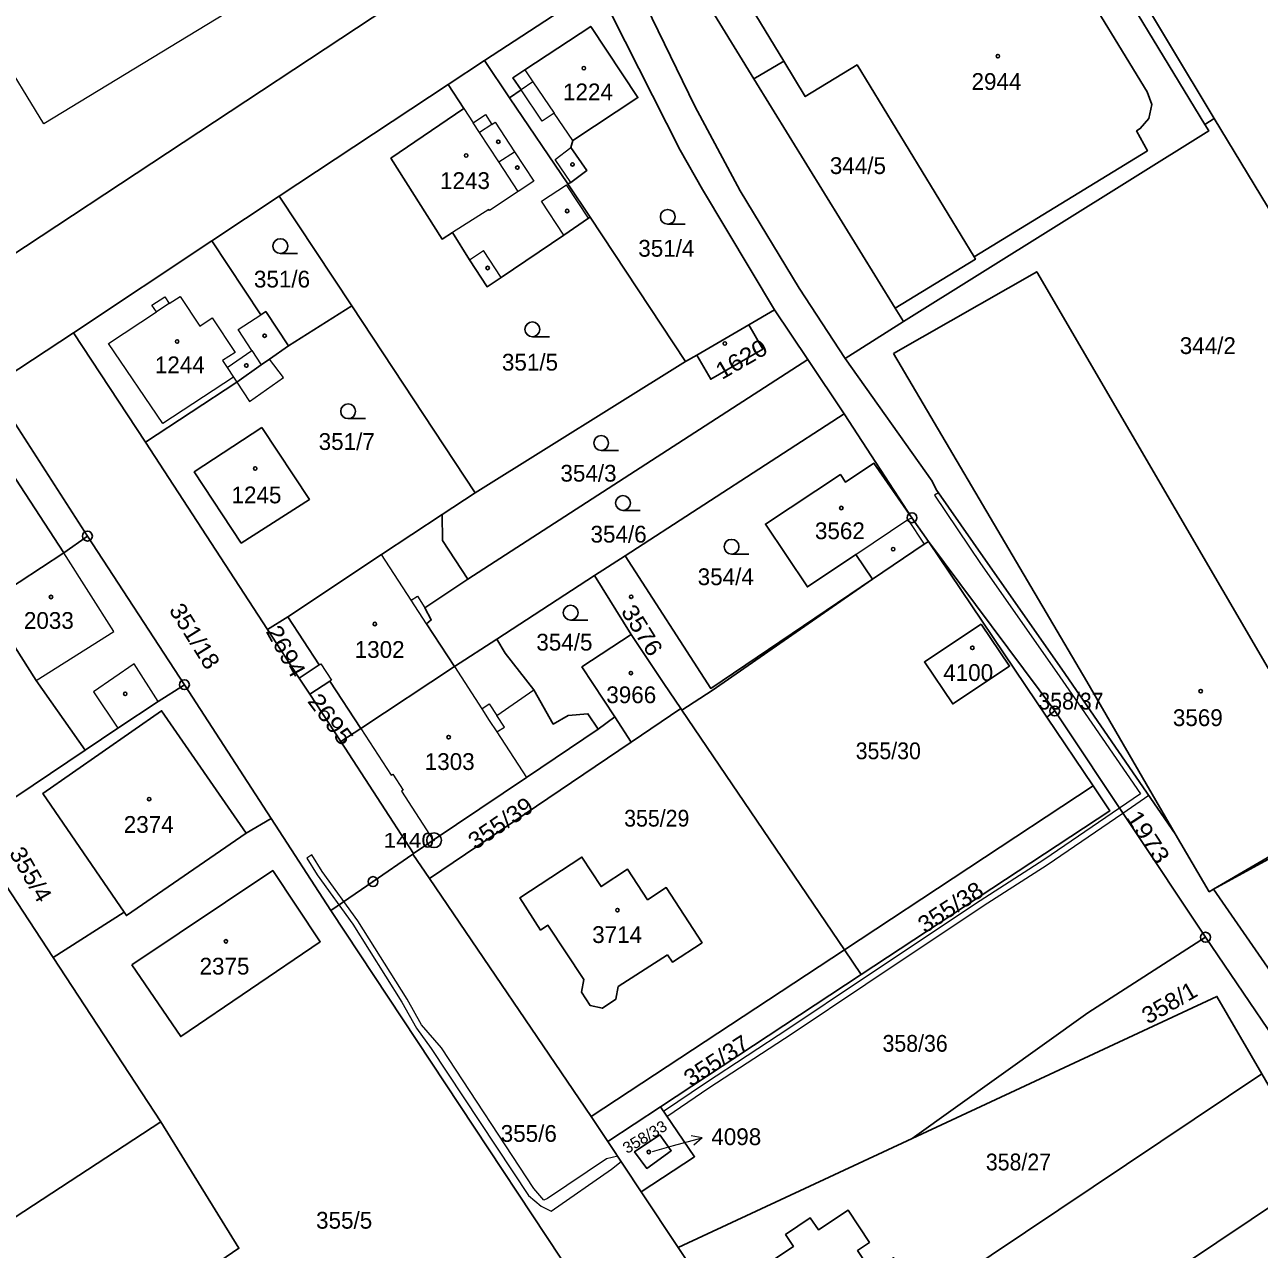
# Model space of a CAD drawing. Extents: x -679733 to -673243, y -1075091 to -1066557.
# Drawn here: x -675861.3 to -675736.2, y -1072680.1 to -1072556 of the extents above; entities that cross this region are included whole.
import ezdxf
from ezdxf.enums import TextEntityAlignment as Align

# ---------------------------------------------------------------- set-up
doc = ezdxf.new("R2010")
doc.units = 0
doc.header["$LTSCALE"] = 0.68
for name, color, linetype, lineweight in [('1', 7, 'Continuous', 25), ('13', 7, 'Continuous', 13), ('3', 7, 'Continuous', 25), ('4', 7, 'Continuous', 13), ('5', 7, 'Continuous', 25), ('7', 7, 'Continuous', 13), ('8', 7, 'Continuous', 25)]:
    doc.layers.add(name, color=color, linetype=linetype, lineweight=lineweight)
doc.layers.add('2', color=7, linetype='Continuous')

msp = doc.modelspace()

# ---------------------------------------------------------------- linework, layer by layer
at = {"layer": '1'}
for p, q in [((-675784.36, -1072559.7), (-675787.38, -1072561.47)), ((-675741.69, -1072566.13), (-675740.73, -1072565.51)), ((-675727.47, -1072587.46), (-675740.73, -1072565.51)), ((-675835.5, -1072573.38), (-675828.13, -1072584.48)), ((-675828.13, -1072584.48), (-675834.56, -1072588.55)), ((-675778.12, -1072589.82), (-675772.22, -1072586.09)), ((-675849.04, -1072598.3), (-675856.32, -1072587.21)), ((-675781.92, -1072589.91), (-675778.23, -1072595.42)), ((-675818.97, -1072605.64), (-675815.64, -1072603.44)), ((-675854.92, -1072607.82), (-675857.3, -1072609.52)), ((-675769.7, -1072608.36), (-675757.7, -1072626.16)), ((-675857.3, -1072609.52), (-675865.12, -1072614.63)), ((-675800.44, -1072609.81), (-675803.55, -1072611.82)), ((-675803.55, -1072611.82), (-675813.44, -1072618.26)), ((-675833.45, -1072622.21), (-675836.68, -1072617.29)), ((-675827.23, -1072627.33), (-675817.73, -1072621.05)), ((-675829.24, -1072628.63), (-675832.38, -1072623.85)), ((-675803.17, -1072627.37), (-675801.49, -1072626.15)), ((-675799.82, -1072628.71), (-675794.78, -1072625.3)), ((-675778.2, -1072649.75), (-675753.01, -1072633.12)), ((-675821.95, -1072640.04), (-675820.26, -1072642.52)), ((-675803.88, -1072666.62), (-675820.26, -1072642.52)), ((-675858.4, -1072650.51), (-675851.21, -1072645.93)), ((-675776.5, -1072652.25), (-675778.2, -1072649.75)), ((-675858.4, -1072650.51), (-675847.47, -1072667.16)), ((-675770.31, -1072685.33), (-675735.9, -1072662.3)), ((-675802.19, -1072669.17), (-675796.86, -1072665.66)), ((-675878.83, -1072687.64), (-675847.47, -1072667.16)), ((-675795.06, -1072679.9), (-675771.36, -1072668.86))]:
    msp.add_line(p, q, dxfattribs=at)
for points in [[(-675740.73, -1072565.51), (-675767.49, -1072520.97), (-675770.65, -1072515.77)], [(-675787.38, -1072561.47), (-675796.29, -1072547), (-675765.67, -1072526.64), (-675741.69, -1072566.13)], [(-675804, -1072540.66), (-675797.68, -1072555.37), (-675793.38, -1072564.25), (-675788.79, -1072572.83), (-675782.79, -1072582.7), (-675778.12, -1072589.82)], [(-675814.67, -1072559.62), (-675803.25, -1072552.13), (-675806.92, -1072542.65), (-675864.4, -1072580.56)], [(-675765.07, -1072579.51), (-675747.5, -1072568.78), (-675748.6, -1072566.77), (-675748.24, -1072566.53), (-675747.35, -1072565.49), (-675747.06, -1072564.07), (-675747.52, -1072562.8), (-675755.12, -1072550.33), (-675757.07, -1072548.08), (-675759.72, -1072546.69), (-675762.77, -1072546.27), (-675765.68, -1072547.04), (-675766.55, -1072547.48), (-675767.1, -1072546.79), (-675775.96, -1072552.09), (-675778.73, -1072547.69), (-675788.15, -1072553.46), (-675784.36, -1072559.7)], [(-675785.29, -1072584.89), (-675792.61, -1072572.7), (-675794.85, -1072568.73), (-675803.25, -1072552.13)], [(-675812.16, -1072563.42), (-675810.97, -1072562.61), (-675811.81, -1072561.37), (-675810.61, -1072560.56), (-675803.91, -1072556.18), (-675799.13, -1072563.39), (-675805.74, -1072567.74), (-675805.92, -1072568.44), (-675804.32, -1072570.79), (-675805.95, -1072571.98), (-675806.23, -1072572.14)], [(-675803.97, -1072575.5), (-675806.23, -1072572.14), (-675812.16, -1072563.42), (-675814.67, -1072559.62), (-675818.38, -1072562.07)], [(-675784.36, -1072559.7), (-675782.18, -1072563.28), (-675776.93, -1072560.08), (-675765.07, -1072579.51)], [(-675772.22, -1072586.09), (-675773.06, -1072584.73), (-675787.38, -1072561.47)], [(-675864.66, -1072592.69), (-675856.32, -1072587.21), (-675842.32, -1072577.91), (-675835.5, -1072573.38), (-675818.38, -1072562.07)], [(-675818.38, -1072562.07), (-675816.78, -1072564.49), (-675824.16, -1072569.53), (-675818.99, -1072577.73), (-675817.94, -1072577.07), (-675816.22, -1072579.82), (-675814.42, -1072582.56), (-675812.99, -1072581.62), (-675806.66, -1072577.33), (-675804.14, -1072575.61), (-675803.97, -1072575.5)], [(-675741.69, -1072566.13), (-675741.3, -1072566.77), (-675772.22, -1072586.09)], [(-675803.97, -1072575.5), (-675794.32, -1072590.13), (-675793.18, -1072589.47), (-675787.9, -1072586.41), (-675785.29, -1072584.89)], [(-675834.56, -1072588.55), (-675836.85, -1072585.07), (-675837.35, -1072585.39), (-675842.32, -1072577.91)], [(-675773.06, -1072584.73), (-675764.94, -1072579.76), (-675765.07, -1072579.51)], [(-675773.24, -1072589.33), (-675758.73, -1072581.03), (-675735.28, -1072621.21), (-675721.91, -1072613.54), (-675713.37, -1072627.84)], [(-675828.13, -1072584.48), (-675815.64, -1072603.44), (-675794.32, -1072590.13)], [(-675816.38, -1072612.2), (-675781.92, -1072589.91), (-675785.29, -1072584.89)], [(-675787.9, -1072586.41), (-675786.47, -1072588.87), (-675791.75, -1072591.93), (-675793.18, -1072589.47)], [(-675834.56, -1072588.55), (-675836.46, -1072589.88), (-675837.31, -1072590.48), (-675839.79, -1072592.21), (-675849.04, -1072598.3), (-675836.68, -1072617.29), (-675834.63, -1072615.99)], [(-675778.12, -1072589.82), (-675769.33, -1072602.25), (-675768.91, -1072603.09), (-675763.93, -1072610.26), (-675756.19, -1072621.29), (-675744.68, -1072637.98)], [(-675744.68, -1072637.98), (-675753.65, -1072622.57), (-675773.24, -1072589.33)], [(-675864.66, -1072592.69), (-675854.92, -1072607.82), (-675845.09, -1072622.88), (-675836.3, -1072636.44), (-675830.26, -1072645.77)], [(-675775.35, -1072612.18), (-675777.04, -1072609.67), (-675781.96, -1072612.97), (-675786.22, -1072606.6), (-675778.62, -1072601.58), (-675778.11, -1072602.34), (-675775.22, -1072600.44), (-675771.37, -1072605.96), (-675778.23, -1072595.42), (-675800.44, -1072609.81)], [(-675873.53, -1072605.24), (-675871.88, -1072604.08), (-675864.17, -1072599.05), (-675857.3, -1072609.52)], [(-675818.97, -1072605.64), (-675825.11, -1072609.69), (-675834.63, -1072615.99)], [(-675816.38, -1072612.2), (-675818.95, -1072608.26), (-675818.97, -1072605.64)], [(-675771.37, -1072605.96), (-675769.7, -1072608.36), (-675756.9, -1072625.54), (-675741.62, -1072648.47)], [(-675769.7, -1072608.36), (-675770.13, -1072608.65), (-675775.35, -1072612.18)], [(-675713.37, -1072627.84), (-675727.35, -1072635.73), (-675740.8, -1072643.6), (-675713.09, -1072628.47), (-675716.16, -1072608.9)], [(-675800.44, -1072609.81), (-675791.75, -1072623.25), (-675775.35, -1072612.18)], [(-675817.73, -1072621.05), (-675820.56, -1072616.71), (-675820.08, -1072616.32), (-675820.73, -1072615.08), (-675816.38, -1072612.2)], [(-675801.49, -1072626.15), (-675804.82, -1072621.07), (-675799.82, -1072617.78), (-675803.55, -1072611.82)], [(-675794.68, -1072625.45), (-675791.62, -1072623.45), (-675775.35, -1072612.18)], [(-675865.12, -1072614.63), (-675860.11, -1072622.46), (-675855.16, -1072629.52)], [(-675834.63, -1072615.99), (-675831.45, -1072620.87), (-675833.45, -1072622.21), (-675832.38, -1072623.85)], [(-675799.82, -1072617.78), (-675796.51, -1072622.75), (-675794.78, -1072625.3), (-675794.68, -1072625.45)], [(-675803.17, -1072627.37), (-675804.21, -1072625.83), (-675806.21, -1072626.01), (-675807.72, -1072626.87), (-675809.7, -1072623.41), (-675812.58, -1072619.69), (-675813.44, -1072618.26), (-675817.73, -1072621.05)], [(-675832.38, -1072623.85), (-675830.36, -1072622.53), (-675827.23, -1072627.33)], [(-675845.09, -1072622.88), (-675847.76, -1072624.57), (-675851.83, -1072627.29), (-675855.16, -1072629.52), (-675865.73, -1072636.59), (-675883.05, -1072648.27)], [(-675851.21, -1072645.93), (-675859.43, -1072633.89), (-675847.41, -1072625.51), (-675838.85, -1072637.92), (-675836.3, -1072636.44)], [(-675820.26, -1072642.52), (-675799.82, -1072628.71), (-675801.49, -1072626.15)], [(-675803.88, -1072666.62), (-675778.2, -1072649.75), (-675794.68, -1072625.45)], [(-675756.9, -1072625.54), (-675757.7, -1072626.16), (-675753.01, -1072633.12)], [(-675827.23, -1072627.33), (-675829.24, -1072628.63), (-675821.87, -1072639.98)], [(-675821.87, -1072639.98), (-675819.88, -1072638.64), (-675810.44, -1072632.29), (-675803.17, -1072627.37)], [(-675753.01, -1072633.12), (-675751.33, -1072635.67), (-675776.5, -1072652.25), (-675796.86, -1072665.66)], [(-675838.85, -1072637.92), (-675850.97, -1072646.28), (-675851.21, -1072645.93)], [(-675740.8, -1072643.6), (-675741.25, -1072643.86), (-675744.68, -1072637.98)], [(-675830.26, -1072645.77), (-675825.98, -1072642.83), (-675821.95, -1072640.04), (-675821.87, -1072639.98)], [(-675889.34, -1072670.21), (-675895.49, -1072660.01), (-675865.07, -1072640.36), (-675858.4, -1072650.51)], [(-675700.65, -1072714.05), (-675705.76, -1072702.93), (-675710.18, -1072693.37), (-675720.03, -1072676.29), (-675728.35, -1072662.68), (-675735.05, -1072651.95), (-675740.8, -1072643.6)], [(-675883.79, -1072684.91), (-675866.89, -1072711.12), (-675849.89, -1072737.5), (-675844.82, -1072734.25), (-675821.51, -1072718.87), (-675793.88, -1072700.75), (-675830.26, -1072645.77)], [(-675741.62, -1072648.47), (-675753.53, -1072656.14), (-675771.36, -1072668.86)], [(-675733.57, -1072666.33), (-675730.83, -1072664.33), (-675741.62, -1072648.47)], [(-675771.36, -1072668.86), (-675740.47, -1072654.46), (-675735.9, -1072662.3), (-675733.57, -1072666.33)], [(-675796.86, -1072665.66), (-675793.4, -1072670.71), (-675798.81, -1072674.26), (-675795.06, -1072679.9)], [(-675847.47, -1072667.16), (-675839.57, -1072679.99), (-675849.4, -1072686.69), (-675841.4, -1072699.09), (-675820.99, -1072685.76), (-675814.27, -1072696.09), (-675820.97, -1072700.52), (-675818.2, -1072704.71), (-675821.84, -1072707.11), (-675824.6, -1072702.93), (-675834.87, -1072709.72), (-675831.37, -1072715.02), (-675841.76, -1072721.9), (-675860.16, -1072693.73), (-675870.46, -1072700.46), (-675878.83, -1072687.64), (-675889.34, -1072670.21)], [(-675798.81, -1072674.26), (-675802.19, -1072669.17), (-675803.88, -1072666.62)], [(-675770.31, -1072685.33), (-675767.41, -1072689.69), (-675769.63, -1072691.18), (-675768.16, -1072693.36), (-675766.93, -1072692.56), (-675764.83, -1072695.71), (-675730.05, -1072672.42)], [(-675779.41, -1072691.37), (-675782.07, -1072687.41), (-675782.52, -1072687.65), (-675786.38, -1072681.81), (-675783.38, -1072679.79), (-675784.18, -1072678.59), (-675781.68, -1072676.91), (-675780.83, -1072678.13), (-675777.83, -1072676.13), (-675775.68, -1072679.39), (-675776.87, -1072680.22), (-675775.42, -1072682.4), (-675773.23, -1072680.94), (-675770.31, -1072685.33)], [(-675785.07, -1072694.94), (-675786.13, -1072693.37), (-675795.06, -1072679.9)]]:
    msp.add_lwpolyline(points, dxfattribs=at)
for points in [[(-675837.25, -1072596.82), (-675832.43, -1072604.11), (-675839.34, -1072608.53), (-675844.09, -1072601.31)], [(-675764.35, -1072616.75), (-675761.48, -1072620.99), (-675767.23, -1072624.83), (-675770.1, -1072620.57)], [(-675796.14, -1072650.25), (-675801.15, -1072653.47), (-675801.39, -1072654.75), (-675802.74, -1072655.67), (-675803.98, -1072655.38), (-675804.86, -1072654.03), (-675804.63, -1072652.75), (-675808.25, -1072647.25), (-675809, -1072647.74), (-675811.12, -1072644.49), (-675804.82, -1072640.35), (-675802.87, -1072643.34), (-675800.18, -1072641.58), (-675798.16, -1072644.67), (-675796.26, -1072643.44), (-675792.63, -1072649.03), (-675795.64, -1072650.99)], [(-675850.41, -1072651.27), (-675836.15, -1072641.72), (-675831.33, -1072648.92), (-675845.46, -1072658.54)], [(-675796.93, -1072668.49), (-675799.47, -1072670.2), (-675798.24, -1072671.9), (-675795.76, -1072670.11)]]:
    msp.add_lwpolyline(points, close=True, dxfattribs=at)
at = {"layer": '13'}
for points in [[(-675768.68, -1072603.42), (-675769.09, -1072603.66), (-675764.42, -1072610.6), (-675756.68, -1072621.64), (-675754.55, -1072624.71), (-675748.2, -1072633.92), (-675750.34, -1072635.39), (-675757.99, -1072640.64), (-675764.46, -1072644.78), (-675776.37, -1072652.72), (-675783.84, -1072657.73), (-675792.29, -1072663.24), (-675796.54, -1072666.13), (-675796.2, -1072666.62), (-675791.96, -1072663.74), (-675783.52, -1072658.23), (-675776.03, -1072653.22), (-675764.14, -1072645.28), (-675757.67, -1072641.14), (-675750.01, -1072635.89), (-675747.37, -1072634.08), (-675754.06, -1072624.37), (-675756.19, -1072621.29), (-675763.93, -1072610.26), (-675767.77, -1072604.73)], [(-675832.69, -1072640.45), (-675831.63, -1072642.15), (-675828.02, -1072647.14), (-675823.05, -1072655.05), (-675821.57, -1072657.68), (-675820.08, -1072659.73), (-675810.22, -1072674.64), (-675808.93, -1072675.72), (-675807.93, -1072676.23), (-675801.82, -1072671.97), (-675800.82, -1072671.19), (-675801.17, -1072670.66), (-675802.33, -1072670.93), (-675808.31, -1072674.95), (-675808.68, -1072675.11), (-675809.69, -1072673.93), (-675819.05, -1072659.68), (-675821.07, -1072657.34), (-675822.53, -1072654.75), (-675827.52, -1072646.8), (-675831.13, -1072641.81), (-675832.18, -1072640.13)]]:
    msp.add_lwpolyline(points, close=True, dxfattribs=at)
at = {"layer": '3'}
for p, q in [((-675796.113, -1072576.22), (-675794.363, -1072576.22)), ((-675835.373, -1072579.19), (-675833.623, -1072579.19)), ((-675809.833, -1072587.62), (-675808.083, -1072587.62)), ((-675828.503, -1072595.92), (-675826.753, -1072595.92)), ((-675802.863, -1072599.14), (-675801.113, -1072599.14)), ((-675800.653, -1072605.22), (-675798.903, -1072605.22)), ((-675789.653, -1072609.65), (-675787.903, -1072609.65)), ((-675805.953, -1072616.33), (-675804.203, -1072616.33))]:
    msp.add_line(p, q, dxfattribs=at)
for centre in [(-675796.1129, -1072575.4698), (-675835.3729, -1072578.4398), (-675809.8329, -1072586.8698), (-675828.5029, -1072595.1698), (-675802.8629, -1072598.3898), (-675800.6529, -1072604.4698), (-675789.6529, -1072608.8998), (-675805.9529, -1072615.5798)]:
    msp.add_circle(centre, 0.75, dxfattribs=at)
at = {"layer": '4'}
for p, q in [((-675820.02, -1072542.14), (-675859.34, -1072566.06)), ((-675859.34, -1072566.06), (-675868.39, -1072551.27)), ((-675810.61, -1072560.56), (-675809.77, -1072561.8)), ((-675809.77, -1072561.8), (-675810.97, -1072562.61)), ((-675808.83, -1072565.77), (-675810.97, -1072562.61)), ((-675809.77, -1072561.8), (-675807.63, -1072564.96)), ((-675816.78, -1072564.49), (-675815.83, -1072565.93)), ((-675815.83, -1072565.93), (-675814.58, -1072565.11)), ((-675814.58, -1072565.11), (-675813.93, -1072566.1)), ((-675807.63, -1072564.96), (-675808.83, -1072565.77)), ((-675805.74, -1072567.74), (-675807.63, -1072564.96)), ((-675815.19, -1072566.92), (-675815.83, -1072565.93)), ((-675813.93, -1072566.1), (-675815.19, -1072566.92)), ((-675813.93, -1072566.1), (-675813.59, -1072565.88)), ((-675813.59, -1072565.88), (-675811.63, -1072568.87)), ((-675813.22, -1072569.91), (-675815.19, -1072566.92)), ((-675813.22, -1072569.91), (-675811.63, -1072568.87)), ((-675811.63, -1072568.87), (-675809.67, -1072571.86)), ((-675807.51, -1072569.65), (-675805.92, -1072568.44)), ((-675811.26, -1072572.9), (-675813.22, -1072569.91)), ((-675805.95, -1072571.98), (-675807.51, -1072569.65)), ((-675809.67, -1072571.86), (-675811.26, -1072572.9)), ((-675808.91, -1072573.88), (-675806.38, -1072572.23)), ((-675804.14, -1072575.61), (-675806.38, -1072572.23)), ((-675811.26, -1072572.9), (-675814.19, -1072574.84)), ((-675806.66, -1072577.33), (-675808.91, -1072573.88)), ((-675814.25, -1072574.74), (-675817.94, -1072577.07)), ((-675814.19, -1072574.84), (-675814.25, -1072574.74)), ((-675816.22, -1072579.82), (-675814.79, -1072578.88)), ((-675812.99, -1072581.62), (-675814.79, -1072578.88)), ((-675848.38, -1072584.42), (-675847.09, -1072583.57)), ((-675847.09, -1072583.57), (-675846.64, -1072584.26)), ((-675846.64, -1072584.26), (-675845.53, -1072583.53)), ((-675845.53, -1072583.53), (-675843.53, -1072586.55)), ((-675852.77, -1072588.29), (-675847.92, -1072585.1)), ((-675847.92, -1072585.1), (-675848.38, -1072584.42)), ((-675846.64, -1072584.26), (-675847.92, -1072585.1)), ((-675843.53, -1072586.55), (-675842.28, -1072585.72)), ((-675842.28, -1072585.72), (-675839.96, -1072589.21)), ((-675839.66, -1072586.88), (-675837.35, -1072585.39)), ((-675838.26, -1072589.03), (-675839.66, -1072586.88)), ((-675847.28, -1072596.41), (-675852.77, -1072588.29)), ((-675839.96, -1072589.21), (-675841.22, -1072590.04)), ((-675841.22, -1072590.04), (-675840.77, -1072590.72)), ((-675840.77, -1072590.72), (-675838.26, -1072589.03)), ((-675838.26, -1072589.03), (-675837.31, -1072590.48)), ((-675835.04, -1072591.76), (-675836.46, -1072589.88)), ((-675840.77, -1072590.72), (-675840.12, -1072591.71)), ((-675840.12, -1072591.71), (-675847.28, -1072596.41)), ((-675840.12, -1072591.71), (-675839.79, -1072592.21)), ((-675839.79, -1072592.21), (-675838.49, -1072594.17)), ((-675838.49, -1072594.17), (-675835.04, -1072591.76)), ((-675777.04, -1072609.67), (-675771.78, -1072606.14)), ((-675771.78, -1072606.14), (-675771.37, -1072605.96)), ((-675771.78, -1072606.14), (-675770.13, -1072608.65)), ((-675852.26, -1072617.5), (-675857.3, -1072609.52)), ((-675822.11, -1072614.31), (-675825.11, -1072609.69)), ((-675822.11, -1072614.31), (-675821.49, -1072613.9)), ((-675821.49, -1072613.9), (-675820.73, -1072615.08)), ((-675820.56, -1072616.71), (-675822.11, -1072614.31)), ((-675860.11, -1072622.46), (-675852.26, -1072617.5)), ((-675850.19, -1072620.78), (-675854.3, -1072623.6)), ((-675847.76, -1072624.57), (-675850.19, -1072620.78)), ((-675831.45, -1072620.87), (-675831.27, -1072620.75)), ((-675831.27, -1072620.75), (-675830.19, -1072622.42)), ((-675817.73, -1072621.05), (-675814.97, -1072625.32)), ((-675830.19, -1072622.42), (-675830.36, -1072622.53)), ((-675854.3, -1072623.6), (-675851.83, -1072627.29)), ((-675814.97, -1072625.32), (-675814.2, -1072624.82)), ((-675814.97, -1072625.32), (-675814.2, -1072626.49)), ((-675814.2, -1072626.49), (-675813.44, -1072627.67)), ((-675812.67, -1072627.18), (-675813.44, -1072626)), ((-675827.23, -1072627.33), (-675824.15, -1072632.06)), ((-675813.44, -1072627.67), (-675812.67, -1072627.18)), ((-675813.44, -1072627.67), (-675810.44, -1072632.29)), ((-675824.15, -1072632.06), (-675823.97, -1072631.94)), ((-675823.97, -1072631.94), (-675822.91, -1072633.57)), ((-675822.91, -1072633.57), (-675823.09, -1072633.68)), ((-675823.09, -1072633.68), (-675819.88, -1072638.64))]:
    msp.add_line(p, q, dxfattribs=at)
msp.add_lwpolyline([(-675814.2, -1072624.82), (-675813.44, -1072626), (-675809.7, -1072623.41)], dxfattribs=at)
at = {"layer": '5'}
for centre in [(-675804.6168, -1072560.4092), (-675762.6568, -1072559.1892), (-675813.2868, -1072567.8592), (-675816.5468, -1072569.2592), (-675805.7668, -1072570.1592), (-675811.3568, -1072570.4792), (-675806.3068, -1072574.8792), (-675814.3668, -1072580.6492), (-675836.9668, -1072587.5192), (-675845.8368, -1072588.0992), (-675790.3268, -1072588.2992), (-675838.8168, -1072590.5292), (-675837.9168, -1072600.9692), (-675778.5268, -1072604.9792), (-675773.2768, -1072609.1392), (-675858.6068, -1072613.9892), (-675799.8168, -1072613.9692), (-675825.7968, -1072616.7292), (-675765.2468, -1072619.1392), (-675799.8468, -1072621.6992), (-675851.0868, -1072623.7992), (-675742.1068, -1072623.5292), (-675818.3168, -1072628.1992), (-675848.6668, -1072634.4692), (-675801.2168, -1072645.7292), (-675840.8868, -1072648.8792), (-675798.0268, -1072670.2292)]:
    msp.add_circle(centre, 0.175, dxfattribs=at)
at = {"layer": '7'}
msp.add_line((-675792.631, -1072668.803), (-675793.728, -1072668.579), dxfattribs=at)
msp.add_lwpolyline([(-675797.67, -1072670.17), (-675795.53, -1072669.58), (-675792.631, -1072668.803), (-675793.469, -1072669.546)], dxfattribs=at)
at = {"layer": '8'}
for centre, radius in [((-675771.37, -1072605.9599), 0.5), ((-675771.37, -1072605.9599), 0.0303), ((-675854.92, -1072607.8199), 0.5), ((-675854.92, -1072607.8199), 0.0303), ((-675845.09, -1072622.8799), 0.5), ((-675845.09, -1072622.8799), 0.0303), ((-675756.9, -1072625.5399), 0.5), ((-675756.9, -1072625.5399), 0.0303), ((-675819.79, -1072638.6398), 0.75), ((-675819.79, -1072638.6398), 0.03), ((-675825.98, -1072642.8299), 0.5), ((-675825.98, -1072642.8299), 0.0303), ((-675741.62, -1072648.4699), 0.5), ((-675741.62, -1072648.4699), 0.0303)]:
    msp.add_circle(centre, radius, dxfattribs=at)

# ---------------------------------------------------------------- texts
at = {"layer": '2'}
for s, p in [('2944', (-675765.33, -1072562.61)), ('1224', (-675806.73, -1072563.66)), ('344/5', (-675779.69, -1072571.13)), ('1243', (-675819.19, -1072572.65)), ('351/4', (-675799.1, -1072579.509)), ('351/6', (-675838.05, -1072582.63)), ('344/2', (-675744.23, -1072589.37)), ('1244', (-675848.09, -1072591.32)), ('351/5', (-675812.92, -1072591.05)), ('351/7', (-675831.49, -1072599.09)), ('354/3', (-675806.99, -1072602.3)), ('1245', (-675840.32, -1072604.499)), ('3562', (-675781.2, -1072608.13)), ('354/6', (-675803.94, -1072608.479)), ('354/4', (-675793.08, -1072612.79)), ('2033', (-675861.36, -1072617.22)), ('354/5', (-675809.43, -1072619.42)), ('1302', (-675827.84, -1072620.16)), ('3966', (-675802.34, -1072624.749)), ('3569', (-675744.93, -1072627.07)), ('1303', (-675820.74, -1072631.519)), ('2374', (-675851.24, -1072637.89)), ('3714', (-675803.77, -1072649.05)), ('2375', (-675843.56, -1072652.249)), ('355/6', (-675813.04, -1072669.2)), ('355/5', (-675831.75, -1072677.999))]:
    msp.add_text(s, height=1.7, dxfattribs=at).set_placement(p)
for s, height, rotation, width, p in [('1620', 1.7, 30, 1.1, (-675790.635, -1072592.016)), ('351/18', 1.7, 302, 1.05, (-675846.71, -1072615.31)), ('3576', 1.7, 302, 1.1, (-675800.91, -1072615.45)), ('2694', 1.7, 299, 1.1, (-675836.893, -1072617.462)), ('2695', 1.7, 307, 1.15, (-675832.698, -1072624.561)), ('355/39', 1.7, 34, 1.05, (-675815.604, -1072639.654)), ('1973', 1.7, 303, 1.15, (-675749.732, -1072636.322)), ('355/4', 1.7, 300, 1.05, (-675862.896, -1072639.935)), ('355/38', 1.7, 33, 1.05, (-675770.057, -1072648.122)), ('358/1', 1.7, 30, 1.05, (-675747.445, -1072657.336)), ('355/37', 1.7, 33, 1.05, (-675793.777, -1072663.672)), ('358/33', 1.139, 31, 1.05, (-675800.246, -1072670.448))]:
    msp.add_text(s, height=height, rotation=rotation, dxfattribs=dict(at, width=width)).set_placement(p)
for s, p in [('4100', (-675765.67, -1072622.499)), ('4098', (-675789.17, -1072669.529))]:
    msp.add_text(s, height=1.7, dxfattribs=at).set_placement(p, align=Align.CENTER)
at = {"layer": '2', "width": 0.95}
for s, p in [('358/37', (-675758.56, -1072625.39)), ('355/30', (-675777.07, -1072630.43)), ('355/29', (-675800.53, -1072637.259)), ('358/36', (-675774.35, -1072660.07)), ('358/27', (-675763.88, -1072672.09))]:
    msp.add_text(s, height=1.7, dxfattribs=at).set_placement(p)
at = {"layer": '8', "width": 1.15}
msp.add_text('1440', height=1.5, dxfattribs=at).set_placement((-675819.789, -1072639.389), align=Align.RIGHT)

doc.saveas('drawing.dxf')
